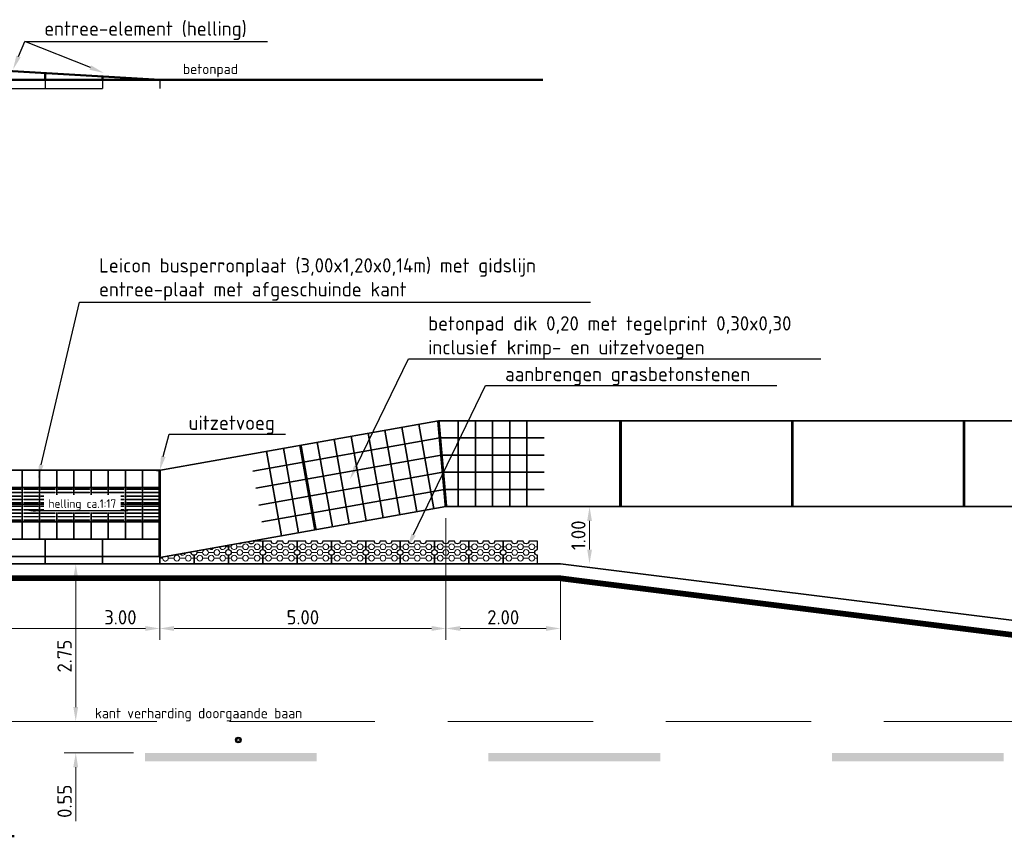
# Model space of a CAD drawing. Header units: metres. Extents: x -699 to 2316, y -1199 to 781.
# Tile 532 of 593: x 1174 to 1191, y -285 to -270. Entities that reach past the tile are written whole.
import ezdxf
from ezdxf import colors
from ezdxf.entities.mleader import LeaderData, LeaderLine
from ezdxf.enums import TextEntityAlignment as Align
from ezdxf.math import Vec2, Vec3

# ---------------------------------------------------------------- set-up
doc = ezdxf.new("R2010")
doc.units = ezdxf.units.M
doc.header["$PDMODE"] = 1
for name, pattern in [('HIDDENX2', [19.05, 12.7, -6.35]), ('NLCS-HIDDEN', [4, 2, -2]), ('VW-3-3_STREEP', [6, 3, -3])]:
    doc.linetypes.add(name, pattern=pattern)
for name, color, linetype, lineweight in [('N-WA-IE-MEUBILAIR_WEGMEUBILAIR-S', 7, 'Continuous', 25), ('N-WE-VH-KANTOPSLUITING-G', 251, 'Continuous', 35), ('N-WE-VH-KANTOPSLUITING_ELEMENT_PERRONBAND-G', 252, 'Continuous', 35), ('N-WE-VH-KANTOPSLUITING_ELEMENT_PERRONBAND-GD', 252, 'Continuous', 50), ('N-WE-VH-KANTOPSLUITING_ELEMENT_PERRONBAND-GN', 252, 'NLCS-HIDDEN', 25), ('N-WE-VH-KANTVERHARDING-G', 210, 'Continuous', 35), ('N-WE-VH-KANTVERHARDING-GD', 210, 'Continuous', 50), ('N-WE-VH-VERHARDING_BETON-G', 252, 'Continuous', 35), ('N-WE-VH-VERHARDING_TEGEL-G', 252, 'Continuous', 35), ('N-WE-VW-MARKERING_LANGS_STREEP_33-G', 7, 'VW-3-3_STREEP', 13), ('N-WE-VW-MARKERING_LANGS_STREEP_DOORGETROKKEN-G', 7, 'Continuous', 13), ('X-XX-AL-M', 7, 'Continuous', 18), ('X-XX-AL-T18', 10, 'Continuous', 18), ('X-XX-AL-T25', 7, 'Continuous', 25), ('X-XX-AL-T50', 130, 'Continuous', 50)]:
    doc.layers.add(name, color=color, linetype=linetype, lineweight=lineweight)
doc.styles.add('NLCS-ISO', font='NLCS-ISO.ttf')
doc.styles.add('NLCS-ISO-M100-T25', font='NLCS-ISO.ttf', dxfattribs={"height": 0.25})
doc.styles.add('NLCS-ISO-M100-T50', font='NLCS-ISO.ttf', dxfattribs={"height": 0.5})
doc.dimstyles.new('NLCS-M100-T25-PIJL_A_L2_H1', dxfattribs={"dimscale": 0.1, "dimtxt": 2.5, "dimasz": 2.5, "dimexe": 2, "dimexo": 2, "dimgap": 0.7, "dimtad": 1, "dimzin": 0, "dimdsep": 46, "dimtxsty": 'NLCS-ISO-M100-T25', "dimcen": 0, "dimdle": 2, "dimclrd": 256, "dimclre": 256, "dimclrt": 256, "dimadec": 1, "dimazin": 0, "dimtfac": 1, "dimtdec": 3, "dimtofl": 0, "dimtmove": 0, "dimatfit": 3, "dimfxl": 2, "dimtfillclr": 256, "dimtolj": 1, "dimtzin": 0, "dimlwd": -1, "dimlwe": -1, "dimarcsym": 0})

# ---------------------------------------------------------------- blocks, each defined once
blk = doc.blocks.new('*D2281')
at = {"layer": 'Defpoints', "color": 0, "transparency": 16777216}
for p in [(1175.26, -279.761), (1174.632, -282.511), (1174.632, -282.511)]:
    blk.add_point(p, dxfattribs=at)
at = {"layer": 'X-XX-AL-M', "transparency": 16777216}
for p, q in [((1175.06, -279.761), (1174.432, -279.761)), ((1174.632, -280.011), (1174.632, -282.261))]:
    blk.add_line(p, q, dxfattribs=at)
for points in [[(1174.59, -280.011), (1174.674, -280.011), (1174.632, -279.761)], [(1174.59, -282.261), (1174.674, -282.261), (1174.632, -282.511)]]:
    blk.add_solid(points, dxfattribs=at)
at = {"layer": 'X-XX-AL-M', "transparency": 16777216, "insert": (1174.437, -281.372), "char_height": 0.25, "attachment_point": 5, "rotation": 90, "style": 'NLCS-ISO-M100-T25'}
blk.add_mtext('\\A1;2.75', dxfattribs=at)
blk = doc.blocks.new('*D2282')
at = {"layer": 'Defpoints', "color": 0, "transparency": 16777216}
for p in [(1174.632, -282.511), (1174.632, -283.061), (1175.842, -283.061)]:
    blk.add_point(p, dxfattribs=at)
at = {"layer": 'X-XX-AL-M', "transparency": 16777216}
for p, q in [((1174.632, -282.261), (1174.632, -282.011)), ((1175.642, -283.061), (1174.432, -283.061)), ((1174.632, -283.311), (1174.632, -284.251))]:
    blk.add_line(p, q, dxfattribs=at)
for points in [[(1174.59, -282.261), (1174.674, -282.261), (1174.632, -282.511)], [(1174.59, -283.311), (1174.674, -283.311), (1174.632, -283.061)]]:
    blk.add_solid(points, dxfattribs=at)
at = {"layer": 'X-XX-AL-M', "transparency": 16777216, "insert": (1174.437, -283.906), "char_height": 0.25, "attachment_point": 5, "rotation": 90, "style": 'NLCS-ISO-M100-T25'}
blk.add_mtext('\\A1;0.55', dxfattribs=at)
blk = doc.blocks.new('*D2271')
at = {"layer": 'Defpoints', "color": 0, "transparency": 16777216}
for p in [(1173.099, -279.761), (1176.099, -279.761), (1173.099, -280.889)]:
    blk.add_point(p, dxfattribs=at)
at = {"layer": 'X-XX-AL-M', "transparency": 16777216}
for p, q in [((1173.099, -279.961), (1173.099, -281.089)), ((1176.099, -279.961), (1176.099, -281.089)), ((1175.849, -280.889), (1173.349, -280.889))]:
    blk.add_line(p, q, dxfattribs=at)
for points in [[(1173.349, -280.847), (1173.349, -280.931), (1173.099, -280.889)], [(1175.849, -280.847), (1175.849, -280.931), (1176.099, -280.889)]]:
    blk.add_solid(points, dxfattribs=at)
at = {"layer": 'X-XX-AL-M', "transparency": 16777216, "insert": (1175.412, -280.694), "char_height": 0.25, "attachment_point": 5, "style": 'NLCS-ISO-M100-T25'}
blk.add_mtext('\\A1;3.00', dxfattribs=at)
blk = doc.blocks.new('*D2273')
at = {"layer": 'Defpoints', "color": 0, "transparency": 16777216}
for p in [(1183.607, -278.761), (1183.607, -278.761), (1183.607, -279.761)]:
    blk.add_point(p, dxfattribs=at)
at = {"layer": 'X-XX-AL-M', "transparency": 16777216}
blk.add_line((1183.607, -279.511), (1183.607, -279.011), dxfattribs=at)
for points in [[(1183.566, -279.011), (1183.649, -279.011), (1183.607, -278.761)], [(1183.566, -279.511), (1183.649, -279.511), (1183.607, -279.761)]]:
    blk.add_solid(points, dxfattribs=at)
at = {"layer": 'X-XX-AL-M', "transparency": 16777216, "insert": (1183.412, -279.261), "char_height": 0.25, "attachment_point": 5, "rotation": 90, "style": 'NLCS-ISO-M100-T25'}
blk.add_mtext('\\A1;1.00', dxfattribs=at)
blk = doc.blocks.new('GB-1rechtekant')
at = {"layer": 'N-WE-VH-KANTOPSLUITING-G', "lineweight": 5}
for p, q in [((0.1, 0.55), (0.1, 0.6)), ((0.2, 0.45), (0.2, 0.55)), ((0.3, 0.55), (0.3, 0.6)), ((0.1, 0.35), (0.1, 0.45)), ((0.2, 0.25), (0.2, 0.35)), ((0.3, 0.35), (0.3, 0.45)), ((0.1, 0.15), (0.1, 0.25)), ((0.3, 0.15), (0.3, 0.25)), ((0.1, 0), (0.1, 0.05)), ((0.2, 0.05), (0.2, 0.15)), ((0.3, 0), (0.3, 0.05))]:
    blk.add_line(p, q, dxfattribs=at)
at = {"layer": 'N-WE-VH-KANTOPSLUITING-G', "lineweight": 25}
blk.add_lwpolyline([(0, 0.6), (0, 0), (0.15, 0, -1), (0.25, 0), (0.4, 0), (0.4, 0.15, -1), (0.4, 0.25), (0.4, 0.35, -1), (0.4, 0.45), (0.4, 0.6), (0.25, 0.6, -1), (0.15, 0.6)], format="xyb", close=True, dxfattribs=at)
at = {"layer": 'N-WE-VH-KANTOPSLUITING-G', "lineweight": 5}
for centre in [(0.1, 0.5), (0.3, 0.5), (0.1, 0.3), (0.2, 0.4), (0.3, 0.3), (0.2, 0.2), (0.1, 0.1), (0.3, 0.1)]:
    blk.add_circle(centre, 0.05, dxfattribs=at)
blk = doc.blocks.new('*D2275')
at = {"layer": 'Defpoints', "color": 0, "transparency": 16777216}
for p in [(1181.099, -278.761), (1176.099, -279.761), (1176.099, -280.889)]:
    blk.add_point(p, dxfattribs=at)
at = {"layer": 'X-XX-AL-M', "transparency": 16777216}
for p, q in [((1181.099, -278.961), (1181.099, -281.089)), ((1176.099, -279.961), (1176.099, -281.089)), ((1180.849, -280.889), (1176.349, -280.889))]:
    blk.add_line(p, q, dxfattribs=at)
for points in [[(1176.349, -280.847), (1176.349, -280.931), (1176.099, -280.889)], [(1180.849, -280.847), (1180.849, -280.931), (1181.099, -280.889)]]:
    blk.add_solid(points, dxfattribs=at)
at = {"layer": 'X-XX-AL-M', "transparency": 16777216, "insert": (1178.599, -280.694), "char_height": 0.25, "attachment_point": 5, "style": 'NLCS-ISO-M100-T25'}
blk.add_mtext('\\A1;5.00', dxfattribs=at)
blk = doc.blocks.new('*D2276')
at = {"layer": 'Defpoints', "color": 0, "transparency": 16777216}
for p in [(1181.099, -278.761), (1183.099, -279.761), (1181.099, -280.889)]:
    blk.add_point(p, dxfattribs=at)
at = {"layer": 'X-XX-AL-M', "transparency": 16777216}
for p, q in [((1181.099, -278.961), (1181.099, -281.089)), ((1183.099, -279.961), (1183.099, -281.089)), ((1182.849, -280.889), (1181.349, -280.889))]:
    blk.add_line(p, q, dxfattribs=at)
for points in [[(1181.349, -280.847), (1181.349, -280.931), (1181.099, -280.889)], [(1182.849, -280.847), (1182.849, -280.931), (1183.099, -280.889)]]:
    blk.add_solid(points, dxfattribs=at)
at = {"layer": 'X-XX-AL-M', "transparency": 16777216, "insert": (1182.099, -280.694), "char_height": 0.25, "attachment_point": 5, "style": 'NLCS-ISO-M100-T25'}
blk.add_mtext('\\A1;2.00', dxfattribs=at)
blk = doc.blocks.new('SIE-WEG_GLASBOLREFLECTOR-SO')
for p, q in [((-0.38, 0), (-0.2, 0)), ((-0.14, 0.14), (-0.26, 0.26)), ((0, 0.2), (0, 0.37)), ((0.14, 0.14), (0.27, 0.26)), ((0.2, 0), (0.37, 0)), ((-0.26, -0.27), (-0.14, -0.14)), ((0, -0.38), (0, -0.2)), ((0.27, -0.27), (0.14, -0.14))]:
    blk.add_line(p, q)
for radius in [0.375, 0.2]:
    blk.add_circle((0, 0), radius)
blk = doc.blocks.new('glasbol')
at = {"layer": 'N-WA-IE-MEUBILAIR_WEGMEUBILAIR-S'}
blk.add_blockref('SIE-WEG_GLASBOLREFLECTOR-SO', (0, 0), dxfattribs=at)
blk = doc.blocks.new('tegelsgrijs')
for points in [[(-0.3, 0), (0, 0), (0, 0.3), (-0.3, 0.3)], [(0, 0), (0.3, 0), (0.3, 0.3), (0, 0.3)]]:
    blk.add_lwpolyline(points, close=True)
blk = doc.blocks.new('geleiderlijn')
for points in [[(0, 0), (0.3, 0), (0.3, 0.3), (0, 0.3)], [(0, -0.3), (0.3, -0.3), (0.3, 0), (0, 0)]]:
    blk.add_lwpolyline(points, close=True)
at = {"lineweight": 9}
for points in [[(0.025, 0.265), (0.275, 0.265), (0.275, 0.275), (0.025, 0.275)], [(0.025, 0.205), (0.275, 0.205), (0.275, 0.215), (0.025, 0.215)], [(0.025, 0.145), (0.275, 0.145), (0.275, 0.155), (0.025, 0.155)], [(0.025, 0.085), (0.275, 0.085), (0.275, 0.095), (0.025, 0.095)], [(0.025, 0.025), (0.275, 0.025), (0.275, 0.035), (0.025, 0.035)], [(0.025, -0.035), (0.275, -0.035), (0.275, -0.025), (0.025, -0.025)], [(0.025, -0.095), (0.275, -0.095), (0.275, -0.085), (0.025, -0.085)], [(0.025, -0.155), (0.275, -0.155), (0.275, -0.145), (0.025, -0.145)], [(0.025, -0.215), (0.275, -0.215), (0.275, -0.205), (0.025, -0.205)], [(0.025, -0.275), (0.275, -0.275), (0.275, -0.265), (0.025, -0.265)]]:
    blk.add_lwpolyline(points, close=True, dxfattribs=at)
blk = doc.blocks.new('LPP_07')
at = {"layer": 'N-WE-VH-VERHARDING_TEGEL-G', "color": 7}
blk.add_lwpolyline([(0, 1.2), (3, 1.2), (3, 0), (0, 0)], close=True, dxfattribs=at)
at = {"layer": 'N-WE-VH-VERHARDING_TEGEL-G'}
for p in [(0.3, 0.9), (0.9, 0.9), (1.5, 0.9), (2.1, 0.9), (2.7, 0.9), (0.3, 0), (0.9, 0), (1.5, 0), (2.1, 0), (2.7, 0)]:
    blk.add_blockref('tegelsgrijs', p, dxfattribs=at)
at = {"layer": 'N-WE-VH-VERHARDING_TEGEL-G', "xscale": -1}
for p in [(0.3, 0.6), (0.6, 0.6), (0.9, 0.6), (1.2, 0.6), (1.5, 0.6), (1.8, 0.6), (2.1, 0.6), (2.4, 0.6), (2.7, 0.6), (3, 0.6)]:
    blk.add_blockref('geleiderlijn', p, dxfattribs=at)
blk = doc.blocks.new('zwartwittegels')
at = {"layer": 'N-WE-VH-VERHARDING_TEGEL-G'}
blk.add_hatch(color=256, dxfattribs=at).paths.add_polyline_path([(-0.3, 0), (0, 0), (0, 0.3), (-0.3, 0.3)])
for points in [[(-0.3, 0), (0, 0), (0, 0.3), (-0.3, 0.3)], [(0, 0), (0.3, 0), (0.3, 0.3), (0, 0.3)]]:
    blk.add_lwpolyline(points, close=True)
blk = doc.blocks.new('instapmarkering')
at = {"layer": 'N-WE-VH-VERHARDING_TEGEL-G', "lineweight": 9}
h = blk.add_hatch(dxfattribs=at)
h.set_pattern_fill('ANSI31', color=256, scale=0.008, style=0)
h.set_pattern_definition([(45, (-1022.894947, 281.797257), (-0.01796051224, 0.01796051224), [])])
h.paths.add_polyline_path([(-0.42, 0.27), (-0.18, 0.27), (-0.18, 0.03), (-0.42, 0.03)])
h = blk.add_hatch(dxfattribs=at)
h.set_pattern_fill('ANSI31', color=256, scale=0.008, style=0)
h.set_pattern_definition([(45, (-1023.194947, 281.797257), (-0.01796051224, 0.01796051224), [])])
h.paths.add_polyline_path([(-0.12, 0.27), (0.12, 0.27), (0.12, 0.03), (-0.12, 0.03)])
h = blk.add_hatch(dxfattribs=at)
h.set_pattern_fill('ANSI31', color=256, scale=0.008, style=0)
h.set_pattern_definition([(45, (-1023.494947, 281.797257), (-0.01796051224, 0.01796051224), [])])
h.paths.add_polyline_path([(0.18, 0.27), (0.42, 0.27), (0.42, 0.03), (0.18, 0.03)])
h = blk.add_hatch(dxfattribs=at)
h.set_pattern_fill('ANSI31', color=256, scale=0.008, style=0)
h.set_pattern_definition([(45, (-1022.894947, 281.497257), (-0.01796051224, 0.01796051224), [])])
h.paths.add_polyline_path([(-0.42, -0.03), (-0.18, -0.03), (-0.18, -0.27), (-0.42, -0.27)])
h = blk.add_hatch(dxfattribs=at)
h.set_pattern_fill('ANSI31', color=256, scale=0.008, style=0)
h.set_pattern_definition([(45, (-1023.194947, 281.497257), (-0.01796051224, 0.01796051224), [])])
h.paths.add_polyline_path([(-0.12, -0.03), (0.12, -0.03), (0.12, -0.27), (-0.12, -0.27)])
h = blk.add_hatch(dxfattribs=at)
h.set_pattern_fill('ANSI31', color=256, scale=0.008, style=0)
h.set_pattern_definition([(45, (-1023.494947, 281.497257), (-0.01796051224, 0.01796051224), [])])
h.paths.add_polyline_path([(0.18, -0.03), (0.42, -0.03), (0.42, -0.27), (0.18, -0.27)])
at = {"layer": 'N-WE-VH-VERHARDING_TEGEL-G'}
for points in [[(-0.15, 0), (-0.45, 0), (-0.45, 0.3), (-0.15, 0.3)], [(0.15, 0), (-0.15, 0), (-0.15, 0.3), (0.15, 0.3)], [(0.45, 0), (0.15, 0), (0.15, 0.3), (0.45, 0.3)], [(-0.15, -0.3), (-0.45, -0.3), (-0.45, 0), (-0.15, 0)], [(0.15, -0.3), (-0.15, -0.3), (-0.15, 0), (0.15, 0)], [(0.45, -0.3), (0.15, -0.3), (0.15, 0), (0.45, 0)]]:
    blk.add_lwpolyline(points, close=True, dxfattribs=at)
blk = doc.blocks.new('LPP_03')
at = {"layer": 'N-WE-VH-KANTOPSLUITING_ELEMENT_PERRONBAND-G', "color": 7}
blk.add_lwpolyline([(0, 1.2), (3, 1.2), (3, 0), (0, 0)], close=True, dxfattribs=at)
at = {"layer": 'N-WE-VH-KANTOPSLUITING_ELEMENT_PERRONBAND-G'}
for name, p in [('tegelsgrijs', (0.3, 0.9)), ('tegelsgrijs', (0.9, 0.9)), ('tegelsgrijs', (1.5, 0.9)), ('tegelsgrijs', (2.1, 0.9)), ('tegelsgrijs', (2.7, 0.9)), ('instapmarkering', (0.75, 0.6)), ('zwartwittegels', (0.3, 0)), ('zwartwittegels', (0.9, 0)), ('zwartwittegels', (1.5, 0)), ('zwartwittegels', (2.1, 0)), ('zwartwittegels', (2.7, 0))]:
    blk.add_blockref(name, p, dxfattribs=at)
at = {"layer": 'N-WE-VH-KANTOPSLUITING_ELEMENT_PERRONBAND-G', "rotation": 90}
blk.add_blockref('tegelsgrijs', (0.3, 0.6), dxfattribs=at)
at = {"layer": 'N-WE-VH-KANTOPSLUITING_ELEMENT_PERRONBAND-G', "xscale": -1}
for p in [(1.5, 0.6), (1.8, 0.6), (2.1, 0.6), (2.4, 0.6), (2.7, 0.6), (3, 0.6)]:
    blk.add_blockref('geleiderlijn', p, dxfattribs=at)
blk = doc.blocks.new('LPP_02')
at = {"layer": 'N-WE-VH-VERHARDING_TEGEL-G', "color": 7}
blk.add_lwpolyline([(0, 1.2), (3, 1.2), (3, 0), (0, 0)], close=True, dxfattribs=at)
at = {"layer": 'N-WE-VH-VERHARDING_TEGEL-G'}
for name, p in [('tegelsgrijs', (0.3, 0.9)), ('tegelsgrijs', (0.9, 0.9)), ('tegelsgrijs', (1.5, 0.9)), ('tegelsgrijs', (2.1, 0.9)), ('tegelsgrijs', (2.7, 0.9)), ('zwartwittegels', (0.3, 0)), ('zwartwittegels', (0.9, 0)), ('zwartwittegels', (1.5, 0)), ('zwartwittegels', (2.1, 0)), ('zwartwittegels', (2.7, 0))]:
    blk.add_blockref(name, p, dxfattribs=at)
at = {"layer": 'N-WE-VH-VERHARDING_TEGEL-G', "xscale": -1}
for p in [(0.3, 0.6), (0.6, 0.6), (0.9, 0.6), (1.2, 0.6), (1.5, 0.6), (1.8, 0.6), (2.1, 0.6), (2.4, 0.6), (2.7, 0.6), (3, 0.6)]:
    blk.add_blockref('geleiderlijn', p, dxfattribs=at)
blk = doc.blocks.new('perron-04')
at = {"layer": 'N-WE-VH-KANTOPSLUITING-G'}
for p, q in [((-15, 0.435), (0, 0.435)), ((-15, 0.435), (-15, 0)), ((-14, 0.435), (-14, 0)), ((-13, 0.435), (-13, 0)), ((-12, 0.435), (-12, 0)), ((-11, 0.435), (-11, 0)), ((-10, 0.435), (-10, 0)), ((-9, 0.435), (-9, 0)), ((-8, 0.435), (-8, 0)), ((-7, 0.435), (-7, 0)), ((-6, 0.435), (-6, 0)), ((-5, 0.435), (-5, 0)), ((-4, 0.435), (-4, 0)), ((-3, 0.435), (-3, 0)), ((-2, 0.435), (-2, 0)), ((-1, 0.435), (-1, 0)), ((0, 0.435), (0, 0)), ((-15, 0), (-11, 0)), ((-14.85, 0.127), (-11, 0.127)), ((0, 0.127), (-11, 0.127)), ((0, 0), (-11, 0))]:
    blk.add_line(p, q, dxfattribs=at)
for centre in [(-14.85, 0.277), (-14.85, 0.15)]:
    blk.add_arc(centre, 0.15, 180, 270, dxfattribs=at)
at = {"layer": 'N-WE-VH-VERHARDING_TEGEL-G'}
for name, p in [('LPP_03', (-15, 0.435)), ('LPP_02', (-12, 0.435)), ('LPP_02', (-9, 0.435)), ('LPP_02', (-6, 0.435)), ('LPP_07', (-3, 0.435))]:
    blk.add_blockref(name, p, dxfattribs=at)
at = {"layer": 'X-XX-AL-T25'}
ml = blk.add_multileader_mtext('Standard', dxfattribs=at)
ml.set_content('helling ca.1:17', color=256, style='NLCS-ISO-M100-T25')
ml.set_leader_properties(color=256, linetype='ByLayer', lineweight=-1)
ml.build(insert=Vec2(0, 0))
ml.multileader.update_dxf_attribs({"text_left_attachment_type": 5, "text_right_attachment_type": 5, "dogleg_length": 0.25, "arrow_head_size": 0.15})
ctx = ml.context
ctx.base_point, ctx.char_height, ctx.arrow_head_size, ctx.landing_gap_size, ctx.plane_origin = Vec3(-1.998, 0.933), 0.15, 0.15, 0.054, Vec3(-564.397, 145.691)
ctx.left_attachment, ctx.right_attachment = 5, 5
notes = []
notes.append((ctx, [(0, (1, 1, 0), (-2.016, 0.933), (1, 0), 0.0189, [(0, [(-2.324, 0.933)], 0, [])])]))
ctx.mtext.insert, ctx.mtext.flow_direction = Vec3(-1.944, 1.128), 5
ctx.mtext.has_bg_fill, ctx.mtext.bg_color, ctx.mtext.bg_scale_factor, ctx.mtext.bg_transparency, ctx.mtext.use_window_bg_color = 1, -1027028792, 1.5, 0, 1
for ctx, leaders in notes:
    for number, flags, end, landing, length, lines in leaders:
        leader = LeaderData()
        leader.index, (leader.has_last_leader_line, leader.has_dogleg_vector, leader.attachment_direction) = number, flags
        leader.last_leader_point, leader.dogleg_vector, leader.dogleg_length = Vec3(end), Vec3(landing), length
        for number, points, colour, breaks in lines:
            line = LeaderLine()
            line.index, line.vertices, line.color, line.breaks = number, Vec3.list(points), colors.encode_raw_color(colour), breaks
            leader.lines.append(line)
        ctx.leaders.append(leader)

msp = doc.modelspace()

# ---------------------------------------------------------------- linework, layer by layer
at = {"layer": 'N-WE-VH-KANTOPSLUITING-G', "lineweight": 5}
for p, q in [((1177.2991, -279.4615), (1177.2491, -279.4615)), ((1177.3491, -279.4615), (1177.2991, -279.4615)), ((1177.5491, -279.4615), (1177.4491, -279.4615)), ((1177.7491, -279.4615), (1177.6491, -279.4615)), ((1177.8991, -279.4615), (1177.8491, -279.4615)), ((1176.6491, -279.5615), (1176.5978, -279.5615)), ((1176.8491, -279.5615), (1176.7491, -279.5615)), ((1177.0491, -279.5615), (1176.9491, -279.5615)), ((1177.2491, -279.5615), (1177.1491, -279.5615)), ((1177.4491, -279.5615), (1177.3491, -279.5615)), ((1177.6491, -279.5615), (1177.5491, -279.5615)), ((1177.8491, -279.5615), (1177.7491, -279.5615)), ((1176.3491, -279.6615), (1176.2491, -279.6615)), ((1176.5491, -279.6615), (1176.4491, -279.6615)), ((1176.6991, -279.6615), (1176.6491, -279.6615)), ((1176.7491, -279.6615), (1176.6991, -279.6615)), ((1176.9491, -279.6615), (1176.8491, -279.6615)), ((1177.1491, -279.6615), (1177.0491, -279.6615)), ((1177.2991, -279.6615), (1177.2491, -279.6615)), ((1177.3491, -279.6615), (1177.2991, -279.6615)), ((1177.5491, -279.6615), (1177.4491, -279.6615)), ((1177.7491, -279.6615), (1177.6491, -279.6615)), ((1177.8991, -279.6615), (1177.8491, -279.6615))]:
    msp.add_line(p, q, dxfattribs=at)
at = {"layer": 'N-WE-VH-KANTOPSLUITING-G', "lineweight": 25}
for points in [[(1176.742, -279.5358, -0.582283), (1176.6991, -279.6115), (1176.6991, -279.7615), (1177.2991, -279.7615), (1177.2991, -279.6115, -1), (1177.2991, -279.5115), (1177.2991, -279.4368)], [(1177.2991, -279.4368), (1177.2991, -279.5115, -1), (1177.2991, -279.6115), (1177.2991, -279.7615), (1177.8991, -279.7615), (1177.8991, -279.6115, -1), (1177.8991, -279.5115), (1177.8991, -279.3615), (1177.7491, -279.3615, -0.8777672), (1177.6508, -279.3743, -0.8777672)], [(1177.5365, -279.3946, -0.3479978), (1177.4754, -279.4055)]]:
    msp.add_lwpolyline(points, format="xyb", dxfattribs=at)
at = {"layer": 'N-WE-VH-KANTOPSLUITING-G', "lineweight": 5}
for centre in [(1177.5991, -279.4615), (1177.7991, -279.4615), (1176.3991, -279.6615), (1176.5991, -279.6615), (1176.7991, -279.6615), (1176.8991, -279.5615), (1176.9991, -279.6615), (1177.0991, -279.5615), (1177.1991, -279.6615), (1177.3991, -279.6615), (1177.4991, -279.5615), (1177.5991, -279.6615), (1177.6991, -279.5615), (1177.7991, -279.6615)]:
    msp.add_circle(centre, 0.05, dxfattribs=at)
for centre, start, end in [((1177.1991, -279.4615), 182.3027, 17.8527), ((1177.3991, -279.4615), 133.43921, 66.71619), ((1176.4991, -279.5615), 210.28046, 349.87494), ((1176.9991, -279.4615), 224.45575, 335.69965)]:
    msp.add_arc(centre, 0.05, start, end, dxfattribs=at)
at = {"layer": 'N-WE-VH-KANTOPSLUITING_ELEMENT_PERRONBAND-GD'}
for p, q in [((1173.0986, -271.13), (1176.0991, -271.31)), ((1174.0991, -271.1901), (1174.0991, -271.31)), ((1175.0991, -271.2501), (1175.0991, -271.31))]:
    msp.add_line(p, q, dxfattribs=at)
at = {"layer": 'N-WE-VH-KANTOPSLUITING_ELEMENT_PERRONBAND-GN'}
for p, q in [((1174.0991, -271.31), (1174.0991, -271.46)), ((1175.0991, -271.31), (1175.0991, -271.46)), ((1176.0991, -271.31), (1176.0991, -271.46)), ((1173.0986, -271.46), (1176.0991, -271.46))]:
    msp.add_line(p, q, dxfattribs=at)
at = {"layer": 'N-WE-VH-KANTVERHARDING-G'}
for p, q in [((1159.0991, -279.7615), (1183.0991, -279.7615)), ((1183.0991, -279.7615), (1205.0991, -282.5115))]:
    msp.add_line(p, q, dxfattribs=at)
at = {"layer": 'N-WE-VH-KANTVERHARDING-G', "color": 8, "linetype": 'HIDDENX2', "lineweight": 5, "ltscale": 0.2}
msp.add_line((1131.5991, -282.5115), (1205.0991, -282.5115), dxfattribs=at)
at = {"layer": 'N-WE-VH-KANTVERHARDING-GD'}
msp.add_line((1159.683, -271.31), (1182.7924, -271.31), dxfattribs=at)
at = {"layer": 'N-WE-VH-VERHARDING_BETON-G'}
for p, q in [((1180.9669, -277.2615), (1176.0493, -278.1354)), ((1180.3291, -277.3748), (1180.5916, -278.8517)), ((1180.6244, -277.3223), (1180.8869, -278.7992)), ((1180.9669, -277.2615), (1198.319, -277.2615)), ((1181.3146, -277.2615), (1181.3146, -278.7615)), ((1181.6146, -277.2615), (1181.6146, -278.7615)), ((1181.9146, -277.2615), (1181.9146, -278.7615)), ((1182.2146, -277.2615), (1182.2146, -278.7615)), ((1182.5146, -277.2615), (1182.5146, -278.7615)), ((1180.9906, -277.562), (1177.7232, -278.1426)), ((1179.1476, -277.5848), (1179.4101, -279.0617)), ((1179.443, -277.5323), (1179.7054, -279.0092)), ((1179.7383, -277.4798), (1180.0008, -278.9567)), ((1180.0337, -277.4273), (1180.2962, -278.9042)), ((1180.9961, -277.5615), (1182.8146, -277.5615)), ((1178.2615, -277.7423), (1178.524, -279.2191)), ((1178.5568, -277.6898), (1178.8193, -279.1666)), ((1178.8522, -277.6373), (1179.1147, -279.1142)), ((1181.0177, -277.8618), (1177.7757, -278.438)), ((1177.9661, -277.7948), (1178.2286, -279.2716)), ((1181.0218, -277.8615), (1182.8146, -277.8615)), ((1181.0448, -278.1617), (1177.8282, -278.7334)), ((1181.0476, -278.1615), (1182.8146, -278.1615)), ((1181.072, -278.4616), (1177.8807, -279.0288)), ((1181.0734, -278.4615), (1182.8146, -278.4615)), ((1181.0991, -278.7615), (1176.1031, -279.6494)), ((1181.0991, -278.7615), (1198.319, -278.7615))]:
    msp.add_line(p, q, dxfattribs=at)
at = {"layer": 'N-WE-VH-VERHARDING_BETON-G', "const_width": 0.05, "flags": 128}
for points in [[(1180.9669, -277.2615), (1181.0991, -278.7615)], [(1184.1491, -277.2615), (1184.1491, -278.7615)], [(1187.1491, -277.2615), (1187.1491, -278.7615)], [(1190.1491, -277.2615), (1190.1491, -278.7615)], [(1178.5568, -277.6898), (1178.8193, -279.1666)]]:
    msp.add_lwpolyline(points, dxfattribs=at)
at = {"layer": 'N-WE-VH-VERHARDING_BETON-G', "const_width": 0.05}
msp.add_lwpolyline([(1176.0991, -278.1265), (1176.0991, -279.6265)], dxfattribs=at)
at = {"layer": 'N-WE-VW-MARKERING_LANGS_STREEP_33-G', "color": 253, "linetype": 'Continuous'}
for points in [[(1175.842, -283.0615), (1178.842, -283.0615), (1175.842, -283.2115), (1178.842, -283.2115)], [(1181.842, -283.0615), (1184.842, -283.0615), (1181.842, -283.2115), (1184.842, -283.2115)], [(1187.842, -283.0615), (1190.842, -283.0615), (1187.842, -283.2115), (1190.842, -283.2115)]]:
    msp.add_solid(points, dxfattribs=at)
at = {"layer": 'N-WE-VW-MARKERING_LANGS_STREEP_DOORGETROKKEN-G', "color": 253, "const_width": 0.1}
msp.add_lwpolyline([(1173.0991, -280.0115), (1183.0836, -280.0115), (1202.2897, -282.4122)], dxfattribs=at)

# ---------------------------------------------------------------- block references
at = {"layer": 'N-WA-IE-MEUBILAIR_WEGMEUBILAIR-S', "xscale": 0.1333332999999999, "yscale": 0.1333332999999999, "zscale": 0.1333332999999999, "rotation": 0.1723155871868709}
msp.add_blockref('glasbol', (1177.4723, -282.8365), dxfattribs=at)
at = {"layer": 'N-WE-VH-KANTVERHARDING-G', "rotation": 90}
for p in [(1178.4991, -279.7615), (1179.0991, -279.7615), (1179.6991, -279.7615), (1180.2991, -279.7615), (1180.8991, -279.7615), (1181.4991, -279.7615), (1182.0991, -279.7615), (1182.6991, -279.7615)]:
    msp.add_blockref('GB-1rechtekant', p, dxfattribs=at)

# ---------------------------------------------------------------- texts
at = {"layer": 'X-XX-AL-T18', "style": 'NLCS-ISO'}
for s, p in [('betonpad', (1176.5034, -271.2627)), ('kant verharding doorgaande baan', (1174.9668, -282.5115))]:
    msp.add_text(s, height=0.18, dxfattribs=at).set_placement(p, align=Align.BOTTOM_LEFT)
at = {"layer": 'X-XX-AL-T50', "style": 'NLCS-ISO-M100-T50'}
msp.add_text('%%UPrincipe perron met toegang in lengterichting', height=0.5, dxfattribs=at).set_placement((1159.9411, -284.4175))

# ---------------------------------------------------------------- dimensions: what is measured, and where the dimension line sits
at = {"layer": 'X-XX-AL-M'}
for base, p1, p2, picture, middle in [((1176.0991, -280.889), (1181.0991, -278.7615), (1176.0991, -279.7615), '*D2275', (1178.5991, -280.889)), ((1181.0991, -280.889), (1183.0991, -279.7615), (1181.0991, -278.7615), '*D2276', (1182.0991, -280.889)), ((1173.0991, -280.889), (1176.0991, -279.7615), (1173.0991, -279.7615), '*D2271', (1175.4123, -280.889))]:
    dim = msp.add_linear_dim(base=base, p1=p1, p2=p2, dimstyle='NLCS-M100-T25-PIJL_A_L2_H1', dxfattribs=at)
    dim.commit()
    dim.dimension.update_dxf_attribs({"geometry": picture, "text_midpoint": middle, "dimtype": 160})
dim = msp.add_linear_dim(base=(1183.6073, -278.7615), p1=(1183.6073, -279.7615), p2=(1183.6073, -278.7615), angle=90, dimstyle='NLCS-M100-T25-PIJL_A_L2_H1', dxfattribs=at)
dim.commit()
dim.dimension.update_dxf_attribs({"geometry": '*D2273', "text_midpoint": (1183.4123, -279.2615)})
for base, p1, p2, picture, middle in [((1174.6322, -282.5115), (1175.2604, -279.7615), (1174.6322, -282.5115), '*D2281', (1174.6322, -281.3723)), ((1174.6322, -283.0615), (1174.6322, -282.5115), (1175.842, -283.0615), '*D2282', (1174.6322, -283.9065))]:
    dim = msp.add_linear_dim(base=base, p1=p1, p2=p2, angle=90, dimstyle='NLCS-M100-T25-PIJL_A_L2_H1', dxfattribs=at)
    dim.commit()
    dim.dimension.update_dxf_attribs({"geometry": picture, "text_midpoint": middle, "dimtype": 160})

# ---------------------------------------------------------------- leaders
at = {"layer": 'X-XX-AL-T25'}
ml = msp.add_multileader_mtext('Standard', dxfattribs=at)
ml.set_content('entree-element (helling)', color=256, style='NLCS-ISO-M100-T25')
ml.set_leader_properties(color=256, linetype='ByLayer', lineweight=-1)
ml.build(insert=Vec2(0, 0))
ml.multileader.update_dxf_attribs({"text_left_attachment_type": 5, "text_right_attachment_type": 5, "dogleg_length": 0.25, "arrow_head_size": 0.25})
ctx = ml.context
ctx.base_point, ctx.char_height, ctx.arrow_head_size, ctx.landing_gap_size, ctx.plane_origin = Vec3(1173.9921, -270.637), 0.25, 0.25, 0.09, Vec3(230.8821, -31.9429)
ctx.left_attachment, ctx.right_attachment = 5, 5
notes = []
notes.append((ctx, [(0, (1, 1, 0), (1173.7421, -270.637), (1, 0), 0.25, [(0, [(1175.1198, -271.1872)], 0, [])])]))
ctx.mtext.insert, ctx.mtext.flow_direction = Vec3(1174.0821, -270.287), 5
ml = msp.add_multileader_mtext('Standard', dxfattribs=at)
ml.set_content(' ', color=256, style='NLCS-ISO-M100-T25')
ml.set_leader_properties(color=256, linetype='ByLayer', lineweight=-1)
ml.build(insert=Vec2(0, 0))
ml.multileader.update_dxf_attribs({"text_left_attachment_type": 5, "text_right_attachment_type": 5, "dogleg_length": 0.25, "arrow_head_size": 0.25})
ctx = ml.context
ctx.base_point, ctx.char_height, ctx.arrow_head_size, ctx.landing_gap_size, ctx.plane_origin = Vec3(1173.9921, -270.637), 0.25, 0.25, 0.09, Vec3(229.1569, -31.4731)
ctx.left_attachment, ctx.right_attachment = 5, 5
notes.append((ctx, [(0, (1, 1, 0), (1173.7421, -270.637), (1, 0), 0.25, [(0, [(1173.5367, -271.129)], 0, [])])]))
ctx.mtext.insert, ctx.mtext.flow_direction = Vec3(1174.0821, -270.387), 5
ml = msp.add_multileader_mtext('Standard', dxfattribs=at)
ml.set_content('betonpad dik 0,20 met tegelprint 0,30x0,30\\Pinclusief krimp- en uitzetvoegen', color=256, style='NLCS-ISO-M100-T25')
ml.set_leader_properties(color=256, linetype='ByLayer', lineweight=-1)
ml.build(insert=Vec2(0, 0))
ml.multileader.update_dxf_attribs({"text_left_attachment_type": 5, "text_right_attachment_type": 5, "dogleg_length": 0.25, "arrow_head_size": 0.25})
ctx = ml.context
ctx.base_point, ctx.char_height, ctx.arrow_head_size, ctx.landing_gap_size, ctx.plane_origin = Vec3(1180.6964, -276.1775), 0.25, 0.25, 0.09, Vec3(237.5863, -37.4834)
ctx.left_attachment, ctx.right_attachment = 5, 5
notes.append((ctx, [(0, (1, 1, 0), (1180.4464, -276.1775), (1, 0), 0.25, [(0, [(1179.4214, -278.2849)], 0, [])])]))
ctx.mtext.insert, ctx.mtext.flow_direction = Vec3(1180.7864, -275.4358), 5
ml = msp.add_multileader_mtext('Standard', dxfattribs=at)
ml.set_content('aanbrengen grasbetonstenen', color=256, style='NLCS-ISO-M100-T25')
ml.set_leader_properties(color=256, linetype='ByLayer', lineweight=-1)
ml.build(insert=Vec2(0, 0))
ml.multileader.update_dxf_attribs({"text_left_attachment_type": 5, "text_right_attachment_type": 5, "dogleg_length": 0.25, "arrow_head_size": 0.25})
ctx = ml.context
ctx.base_point, ctx.char_height, ctx.arrow_head_size, ctx.landing_gap_size, ctx.plane_origin = Vec3(1182.0426, -276.6456), 0.25, 0.25, 0.09, Vec3(244.4925, -35.3829)
ctx.left_attachment, ctx.right_attachment = 5, 5
notes.append((ctx, [(0, (1, 1, 0), (1181.7926, -276.6456), (1, 0), 0.25, [(0, [(1180.426, -279.4755)], 0, [])])]))
ctx.mtext.insert, ctx.mtext.flow_direction = Vec3(1182.1326, -276.3206), 5
ml = msp.add_multileader_mtext('Standard', dxfattribs=at)
ml.set_content('uitzetvoeg', color=256, style='NLCS-ISO-M100-T25')
ml.set_leader_properties(color=256, linetype='ByLayer', lineweight=-1)
ml.build(insert=Vec2(0, 0))
ml.multileader.update_dxf_attribs({"text_left_attachment_type": 5, "text_right_attachment_type": 5, "dogleg_length": 0.25, "arrow_head_size": 0.25})
ctx = ml.context
ctx.base_point, ctx.char_height, ctx.arrow_head_size, ctx.landing_gap_size, ctx.plane_origin = Vec3(1176.5123, -277.4957), 0.25, 0.25, 0.09, Vec3(238.9622, -36.233)
ctx.left_attachment, ctx.right_attachment = 5, 5
notes.append((ctx, [(0, (1, 1, 0), (1176.2623, -277.4957), (1, 0), 0.25, [(0, [(1176.0991, -278.1265)], 0, [])])]))
ctx.mtext.insert, ctx.mtext.flow_direction = Vec3(1176.6023, -277.1707), 5
for ctx, leaders in notes:
    for number, flags, end, landing, length, lines in leaders:
        leader = LeaderData()
        leader.index, (leader.has_last_leader_line, leader.has_dogleg_vector, leader.attachment_direction) = number, flags
        leader.last_leader_point, leader.dogleg_vector, leader.dogleg_length = Vec3(end), Vec3(landing), length
        for number, points, colour, breaks in lines:
            line = LeaderLine()
            line.index, line.vertices, line.color, line.breaks = number, Vec3.list(points), colors.encode_raw_color(colour), breaks
            leader.lines.append(line)
        ctx.leaders.append(leader)

# ---------------------------------------------------------------- next in the draw order: block references
msp.add_blockref('perron-04', (1176.0991, -279.7615))

# ---------------------------------------------------------------- next in the draw order: linework, layer by layer
at = {"layer": 'N-WE-VH-KANTOPSLUITING-G', "lineweight": 5}
msp.add_line((1176.1491, -279.6615), (1176.0991, -279.6615), dxfattribs=at)
at = {"layer": 'N-WE-VH-KANTOPSLUITING-G', "lineweight": 25}
msp.add_lwpolyline([(1176.0991, -279.6265), (1176.0991, -279.7615), (1176.6991, -279.7615), (1176.6991, -279.6115, -0.4699817), (1176.65, -279.5522, -0.4699817)], format="xyb", dxfattribs=at)
at = {"layer": 'N-WE-VH-KANTOPSLUITING-G', "lineweight": 5}
msp.add_arc((1176.1991, -279.6615), 0.05, 155.0552, 45.1002, dxfattribs=at)

# ---------------------------------------------------------------- next in the draw order: leaders
at = {"layer": 'X-XX-AL-T25'}
ml = msp.add_multileader_mtext('Standard', dxfattribs=at)
ml.set_content('Leicon busperronplaat (3,00x1,20x0,14m) met gidslijn\\Pentree-plaat met afgeschuinde kant', color=256, style='NLCS-ISO-M100-T25')
ml.set_leader_properties(color=256, linetype='ByLayer', lineweight=-1)
ml.build(insert=Vec2(0, 0))
ml.multileader.update_dxf_attribs({"text_left_attachment_type": 5, "text_right_attachment_type": 5, "dogleg_length": 0.25, "arrow_head_size": 0.25})
ctx = ml.context
ctx.base_point, ctx.char_height, ctx.arrow_head_size, ctx.landing_gap_size, ctx.plane_origin = Vec3(1174.9492, -275.1894), 0.25, 0.25, 0.09, Vec3(2111.2729, -32.7658)
ctx.left_attachment, ctx.right_attachment = 5, 5
notes = []
notes.append((ctx, [(1, (1, 1, 0), (1174.6992, -275.1894), (1, 0), 0.25, [(0, [(1173.972, -278.2765)], 0, [])])]))
ctx.mtext.insert, ctx.mtext.flow_direction = Vec3(1175.0392, -274.4227), 5
for ctx, leaders in notes:
    for number, flags, end, landing, length, lines in leaders:
        leader = LeaderData()
        leader.index, (leader.has_last_leader_line, leader.has_dogleg_vector, leader.attachment_direction) = number, flags
        leader.last_leader_point, leader.dogleg_vector, leader.dogleg_length = Vec3(end), Vec3(landing), length
        for number, points, colour, breaks in lines:
            line = LeaderLine()
            line.index, line.vertices, line.color, line.breaks = number, Vec3.list(points), colors.encode_raw_color(colour), breaks
            leader.lines.append(line)
        ctx.leaders.append(leader)

doc.saveas('drawing.dxf')
